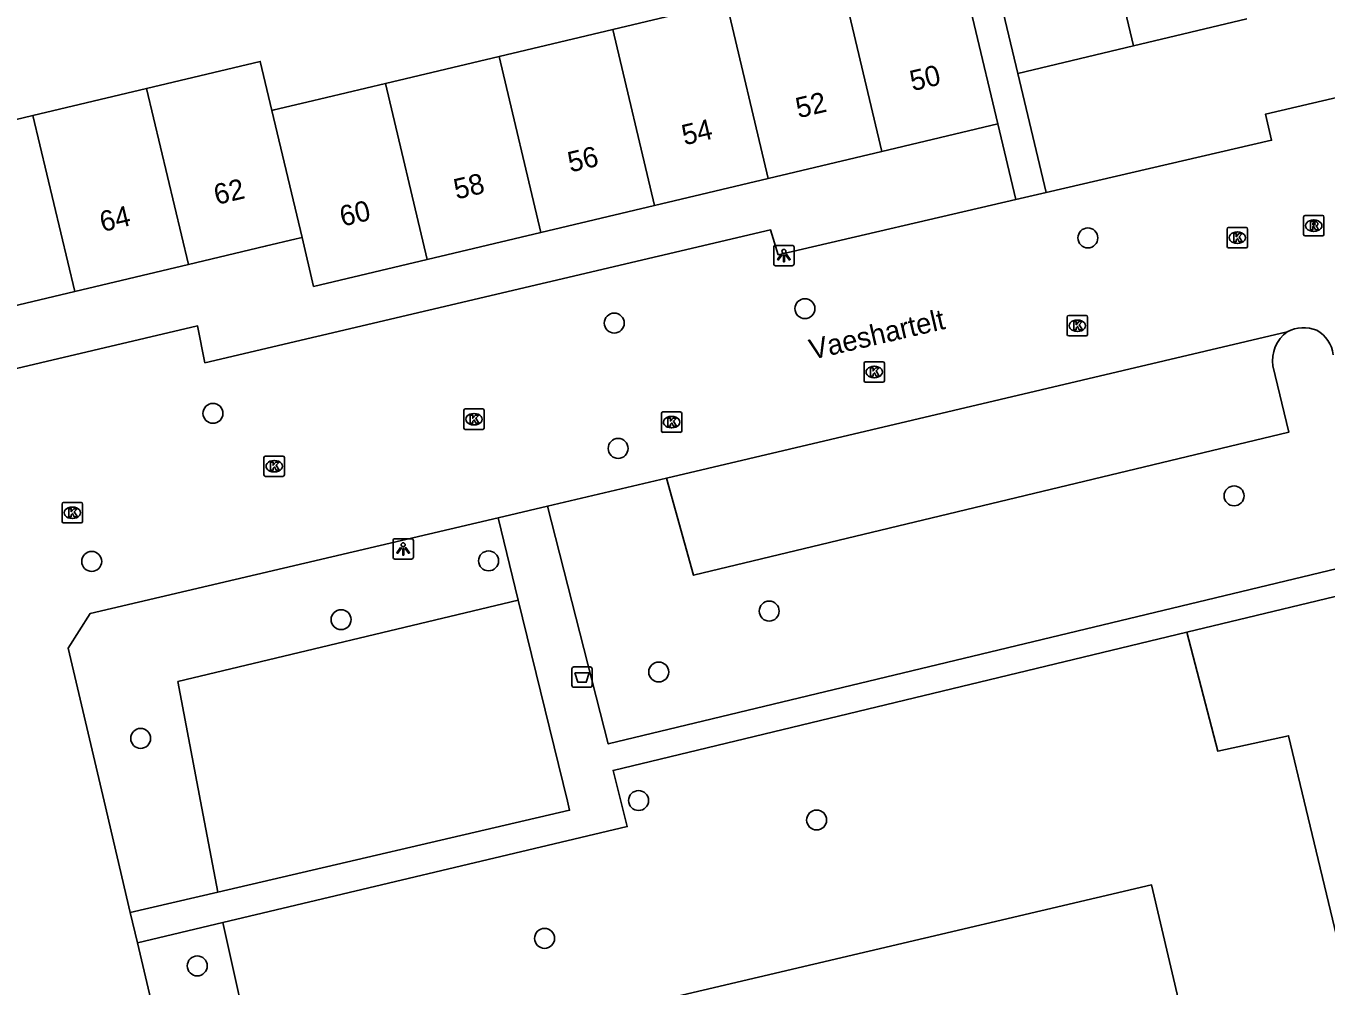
# Model space of a CAD drawing. Extents: x 158038 to 159242, y 380133 to 381214.
# Drawn here: x 158860.4 to 158924.1, y 380990.9 to 381038 of the extents above; entities that cross this region are included whole.
import ezdxf

# ---------------------------------------------------------------- set-up
doc = ezdxf.new("R2010")
doc.units = 0
for name, color, linetype in [('IMGEO_Afvalbak', 7, 'Continuous'), ('IMGEO_Boom', 7, 'Continuous'), ('IMGEO_Groenvoorziening', 7, 'Continuous'), ('IMGEO_Kolk', 7, 'Continuous'), ('IMGEO_Lichtpunt', 7, 'Continuous'), ('IMGEO_Openbare_ruimte_label', 7, 'Continuous'), ('IMGEO_Pand', 7, 'Continuous'), ('IMGEO_Pand_nummerreeks', 7, 'Continuous'), ('IMGEO_Parkeervlak_open', 7, 'Continuous'), ('IMGEO_Rijbaan_lokaal_open', 7, 'Continuous'), ('IMGEO_Rioolput', 7, 'Continuous'), ('IMGEO_Voetpad_open', 7, 'Continuous')]:
    doc.layers.add(name, color=color, linetype=linetype)

msp = doc.modelspace()

# ---------------------------------------------------------------- linework, layer by layer
at = {"layer": 'IMGEO_Afvalbak'}
for p, q in [((158887.149, 381005.691), (158887.149, 381006.491)), ((158887.149, 381006.491), (158887.149, 381005.691)), ((158887.249, 381006.591), (158888.039, 381006.591)), ((158888.039, 381006.591), (158887.249, 381006.591)), ((158888.139, 381006.491), (158888.139, 381005.691)), ((158888.139, 381005.691), (158888.139, 381006.491)), ((158888.039, 381005.591), (158887.249, 381005.591)), ((158887.249, 381005.591), (158888.039, 381005.591))]:
    msp.add_line(p, q, dxfattribs=at)
msp.add_lwpolyline([(158887.292, 381006.305), (158887.996, 381006.305), (158887.847, 381005.835), (158887.441, 381005.835), (158887.292, 381006.305)], dxfattribs=at)
for centre, start, end in [((158887.249, 381006.491), 90, 180), ((158887.249, 381006.491), 90, 180), ((158888.039, 381006.491), 0, 90), ((158888.039, 381006.491), 360, 90), ((158887.249, 381005.691), 180, 270), ((158887.249, 381005.691), 180, 270), ((158888.039, 381005.691), 270, 0), ((158888.039, 381005.691), 270, 0)]:
    msp.add_arc(centre, 0.1, start, end, dxfattribs=at)
at = {"layer": 'IMGEO_Boom'}
for centre in [(158912.437, 381027.622), (158898.568, 381024.155), (158889.224, 381023.447), (158869.556, 381019.021), (158889.413, 381017.302), (158919.602, 381014.975), (158863.612, 381011.761), (158883.063, 381011.789), (158875.835, 381008.907), (158896.818, 381009.327), (158891.404, 381006.34), (158866.011, 381003.084), (158890.415, 381000.039), (158899.142, 380999.083), (158885.808, 380993.28), (158868.785, 380991.931)]:
    msp.add_circle(centre, 0.489, dxfattribs=at)
at = {"layer": 'IMGEO_Groenvoorziening'}
for points in [[(158884.519, 381009.86), (158867.839, 381005.867), (158868.952, 381000), (158869.796, 380995.547)], [(158935.569, 380981.277), (158927.897, 380979.794), (158923.044, 381000), (158922.271, 381003.218), (158918.798, 381002.464), (158917.29, 381008.29)], [(158882.449, 380988.123), (158886.107, 380972.546), (158919.216, 380980.321), (158915.558, 380995.898), (158882.449, 380988.123)], [(158870.04, 380994.059), (158871.593, 380987.056), (158876.552, 380987.999), (158882.521, 380963.251), (158936.814, 380976.013)]]:
    msp.add_lwpolyline(points, dxfattribs=at)
at = {"layer": 'IMGEO_Kolk'}
for p, q in [((158919.261, 381027.207), (158919.261, 381028.059)), ((158919.336, 381028.133), (158920.188, 381028.133)), ((158919.749, 381027.913), (158919.774, 381027.913)), ((158920.262, 381028.059), (158920.262, 381027.207)), ((158919.772, 381027.353), (158919.747, 381027.353)), ((158920.188, 381027.133), (158919.336, 381027.133)), ((158911.42, 381022.891), (158911.42, 381023.743)), ((158911.495, 381023.817), (158912.347, 381023.817)), ((158911.908, 381023.597), (158911.933, 381023.597)), ((158912.421, 381023.743), (158912.421, 381022.891)), ((158912.347, 381022.817), (158911.495, 381022.817)), ((158911.931, 381023.037), (158911.906, 381023.037)), ((158901.539, 381021.549), (158902.391, 381021.549)), ((158901.464, 381020.623), (158901.464, 381021.475)), ((158901.952, 381021.329), (158901.977, 381021.329)), ((158902.465, 381021.475), (158902.465, 381020.623)), ((158902.391, 381020.549), (158901.539, 381020.549)), ((158901.975, 381020.769), (158901.95, 381020.769)), ((158881.847, 381018.309), (158881.847, 381019.161)), ((158881.922, 381019.235), (158882.774, 381019.235)), ((158882.335, 381019.015), (158882.36, 381019.015)), ((158882.848, 381019.161), (158882.848, 381018.309)), ((158891.532, 381018.165), (158891.532, 381019.017)), ((158891.607, 381019.091), (158892.459, 381019.091)), ((158892.533, 381019.017), (158892.533, 381018.165)), ((158882.358, 381018.455), (158882.333, 381018.455)), ((158892.02, 381018.871), (158892.045, 381018.871)), ((158882.774, 381018.235), (158881.922, 381018.235)), ((158892.459, 381018.091), (158891.607, 381018.091)), ((158892.043, 381018.311), (158892.018, 381018.311)), ((158872.056, 381016.003), (158872.056, 381016.855)), ((158872.131, 381016.929), (158872.983, 381016.929)), ((158872.544, 381016.709), (158872.569, 381016.709)), ((158873.057, 381016.855), (158873.057, 381016.003)), ((158872.983, 381015.929), (158872.131, 381015.929)), ((158872.567, 381016.149), (158872.542, 381016.149)), ((158862.163, 381013.722), (158862.163, 381014.574)), ((158862.238, 381014.648), (158863.09, 381014.648)), ((158863.164, 381014.574), (158863.164, 381013.722)), ((158862.674, 381013.868), (158862.649, 381013.868)), ((158862.651, 381014.428), (158862.676, 381014.428)), ((158863.09, 381013.648), (158862.238, 381013.648))]:
    msp.add_line(p, q, dxfattribs=at)
for points in [[(158919.261, 381027.207), (158919.261, 381028.059)], [(158919.336, 381028.133), (158920.188, 381028.133)], [(158920.262, 381028.059), (158920.262, 381027.207)], [(158919.582, 381027.833), (158919.705, 381027.833), (158919.705, 381027.682), (158919.835, 381027.833), (158919.999, 381027.833), (158919.853, 381027.682), (158920.006, 381027.433), (158919.854, 381027.433), (158919.769, 381027.597), (158919.705, 381027.53), (158919.705, 381027.433), (158919.582, 381027.433), (158919.582, 381027.833)], [(158920.188, 381027.133), (158919.336, 381027.133)], [(158911.42, 381022.891), (158911.42, 381023.743)], [(158911.495, 381023.817), (158912.347, 381023.817)], [(158911.741, 381023.517), (158911.864, 381023.517), (158911.864, 381023.366), (158911.994, 381023.517), (158912.158, 381023.517), (158912.012, 381023.366), (158912.165, 381023.117), (158912.013, 381023.117), (158911.928, 381023.281), (158911.864, 381023.214), (158911.864, 381023.117), (158911.741, 381023.117), (158911.741, 381023.517)], [(158912.421, 381023.743), (158912.421, 381022.891)], [(158912.347, 381022.817), (158911.495, 381022.817)], [(158901.539, 381021.549), (158902.391, 381021.549)], [(158901.464, 381020.623), (158901.464, 381021.475)], [(158901.785, 381021.249), (158901.908, 381021.249), (158901.908, 381021.098), (158902.038, 381021.249), (158902.202, 381021.249), (158902.056, 381021.098), (158902.209, 381020.849), (158902.057, 381020.849), (158901.972, 381021.013), (158901.908, 381020.946), (158901.908, 381020.849), (158901.785, 381020.849), (158901.785, 381021.249)], [(158902.465, 381021.475), (158902.465, 381020.623)], [(158902.391, 381020.549), (158901.539, 381020.549)], [(158881.847, 381018.309), (158881.847, 381019.161)], [(158881.922, 381019.235), (158882.774, 381019.235)], [(158882.848, 381019.161), (158882.848, 381018.309)], [(158891.532, 381018.165), (158891.532, 381019.017)], [(158891.607, 381019.091), (158892.459, 381019.091)], [(158892.533, 381019.017), (158892.533, 381018.165)], [(158882.168, 381018.935), (158882.291, 381018.935), (158882.291, 381018.784), (158882.421, 381018.935), (158882.585, 381018.935), (158882.439, 381018.784), (158882.592, 381018.535), (158882.44, 381018.535), (158882.355, 381018.699), (158882.291, 381018.632), (158882.291, 381018.535), (158882.168, 381018.535), (158882.168, 381018.935)], [(158891.853, 381018.791), (158891.976, 381018.791), (158891.976, 381018.64), (158892.106, 381018.791), (158892.27, 381018.791), (158892.124, 381018.64), (158892.277, 381018.391), (158892.125, 381018.391), (158892.04, 381018.555), (158891.976, 381018.488), (158891.976, 381018.391), (158891.853, 381018.391), (158891.853, 381018.791)], [(158882.774, 381018.235), (158881.922, 381018.235)], [(158892.459, 381018.091), (158891.607, 381018.091)], [(158872.056, 381016.003), (158872.056, 381016.855)], [(158872.131, 381016.929), (158872.983, 381016.929)], [(158872.377, 381016.629), (158872.5, 381016.629), (158872.5, 381016.478), (158872.63, 381016.629), (158872.794, 381016.629), (158872.648, 381016.478), (158872.801, 381016.229), (158872.649, 381016.229), (158872.564, 381016.393), (158872.5, 381016.326), (158872.5, 381016.229), (158872.377, 381016.229), (158872.377, 381016.629)], [(158873.057, 381016.855), (158873.057, 381016.003)], [(158872.983, 381015.929), (158872.131, 381015.929)], [(158862.163, 381013.722), (158862.163, 381014.574)], [(158862.238, 381014.648), (158863.09, 381014.648)], [(158863.164, 381014.574), (158863.164, 381013.722)], [(158862.484, 381014.348), (158862.607, 381014.348), (158862.607, 381014.197), (158862.737, 381014.348), (158862.901, 381014.348), (158862.755, 381014.197), (158862.908, 381013.948), (158862.756, 381013.948), (158862.671, 381014.112), (158862.607, 381014.045), (158862.607, 381013.948), (158862.484, 381013.948), (158862.484, 381014.348)], [(158863.09, 381013.648), (158862.238, 381013.648)]]:
    msp.add_lwpolyline(points, dxfattribs=at)
for centre, start, end in [((158919.338, 381028.057), 91.55205, 178.44795), ((158919.338, 381028.057), 91.55205, 178.44795), ((158920.186, 381028.057), 1.55205, 88.44795), ((158920.186, 381028.057), 1.55205, 88.44795), ((158919.338, 381027.209), 181.55205, 268.44795), ((158919.338, 381027.209), 181.55205, 268.44795), ((158920.186, 381027.209), 271.55205, 358.44795), ((158920.186, 381027.209), 271.55205, 358.44795), ((158911.497, 381023.741), 91.55205, 178.44795), ((158911.497, 381023.741), 91.55205, 178.44795), ((158912.345, 381023.741), 1.55205, 88.44795), ((158912.345, 381023.741), 1.55205, 88.44795), ((158911.497, 381022.893), 181.55205, 268.44795), ((158911.497, 381022.893), 181.55205, 268.44795), ((158912.345, 381022.893), 271.55205, 358.44795), ((158912.345, 381022.893), 271.55205, 358.44795), ((158901.541, 381021.473), 91.55205, 178.44795), ((158901.541, 381021.473), 91.55205, 178.44795), ((158902.389, 381021.473), 1.55205, 88.44795), ((158902.389, 381021.473), 1.55205, 88.44795), ((158901.541, 381020.625), 181.55205, 268.44795), ((158901.541, 381020.625), 181.55205, 268.44795), ((158902.389, 381020.625), 271.55205, 358.44795), ((158902.389, 381020.625), 271.55205, 358.44795), ((158881.924, 381019.159), 91.55205, 178.44795), ((158881.924, 381019.159), 91.55205, 178.44795), ((158882.772, 381019.159), 1.55205, 88.44795), ((158882.772, 381019.159), 1.55205, 88.44795), ((158891.609, 381019.015), 91.55205, 178.44795), ((158891.609, 381019.015), 91.55205, 178.44795), ((158892.457, 381019.015), 1.55205, 88.44795), ((158892.457, 381019.015), 1.55205, 88.44795), ((158881.924, 381018.311), 181.55205, 268.44795), ((158881.924, 381018.311), 181.55205, 268.44795), ((158882.772, 381018.311), 271.55205, 358.44795), ((158882.772, 381018.311), 271.55205, 358.44795), ((158891.609, 381018.167), 181.55205, 268.44795), ((158891.609, 381018.167), 181.55205, 268.44795), ((158892.457, 381018.167), 271.55205, 358.44795), ((158892.457, 381018.167), 271.55205, 358.44795), ((158872.133, 381016.853), 91.55205, 178.44795), ((158872.133, 381016.853), 91.55205, 178.44795), ((158872.981, 381016.853), 1.55205, 88.44795), ((158872.981, 381016.853), 1.55205, 88.44795), ((158872.133, 381016.005), 181.55205, 268.44795), ((158872.133, 381016.005), 181.55205, 268.44795), ((158872.981, 381016.005), 271.55205, 358.44795), ((158872.981, 381016.005), 271.55205, 358.44795), ((158862.24, 381014.572), 91.55205, 178.44795), ((158862.24, 381014.572), 91.55205, 178.44795), ((158863.088, 381014.572), 1.55205, 88.44795), ((158863.088, 381014.572), 1.55205, 88.44795), ((158862.24, 381013.724), 181.55205, 268.44795), ((158862.24, 381013.724), 181.55205, 268.44795), ((158863.088, 381013.724), 271.55205, 358.44795), ((158863.088, 381013.724), 271.55205, 358.44795)]:
    msp.add_arc(centre, 0.0765, start, end, dxfattribs=at)
for centre, major_axis, ratio, start_param, end_param in [((158919.748, 381027.633), (-0.387, 0.002), 0.722429, 4.712389, 7.853982), ((158919.773, 381027.633), (-0.39, 0.002), 0.717154, 1.570796, 4.712389), ((158911.907, 381023.317), (-0.387, 0.002), 0.722429, 4.712389, 7.853982), ((158911.932, 381023.317), (-0.39, 0.002), 0.717154, 1.570796, 4.712389), ((158901.951, 381021.049), (-0.387, 0.002), 0.722429, 4.712389, 7.853982), ((158901.976, 381021.049), (-0.39, 0.002), 0.717154, 1.570796, 4.712389), ((158882.334, 381018.735), (-0.387, 0.002), 0.722429, 4.712389, 7.853982), ((158882.359, 381018.735), (-0.39, 0.002), 0.717154, 1.570796, 4.712389), ((158892.019, 381018.591), (-0.387, 0.002), 0.722429, 4.712389, 7.853982), ((158892.044, 381018.591), (-0.39, 0.002), 0.717154, 1.570796, 4.712389), ((158872.543, 381016.429), (-0.387, 0.002), 0.722429, 4.712389, 7.853982), ((158872.568, 381016.429), (-0.39, 0.002), 0.717154, 1.570796, 4.712389), ((158862.65, 381014.148), (-0.387, 0.002), 0.722429, 4.712389, 7.853982), ((158862.675, 381014.148), (-0.39, 0.002), 0.717154, 1.570796, 4.712389)]:
    msp.add_ellipse(centre, major_axis=major_axis, ratio=ratio, start_param=start_param, end_param=end_param, dxfattribs=at)
at = {"layer": 'IMGEO_Lichtpunt'}
for p, q in [((158897.94, 381027.257), (158897.132, 381027.257)), ((158897.94, 381027.257), (158897.132, 381027.257)), ((158897.038, 381027.162), (158897.038, 381026.355)), ((158897.038, 381027.162), (158897.038, 381026.355)), ((158898.034, 381026.355), (158898.034, 381027.162)), ((158898.034, 381026.355), (158898.034, 381027.162)), ((158897.132, 381026.261), (158897.94, 381026.261)), ((158897.132, 381026.261), (158897.94, 381026.261)), ((158878.38, 381012.779), (158878.38, 381011.972)), ((158878.38, 381012.779), (158878.38, 381011.972)), ((158879.282, 381012.874), (158878.474, 381012.874)), ((158879.282, 381012.874), (158878.474, 381012.874)), ((158879.376, 381011.972), (158879.376, 381012.779)), ((158879.376, 381011.972), (158879.376, 381012.779)), ((158878.474, 381011.878), (158879.282, 381011.878)), ((158878.474, 381011.878), (158879.282, 381011.878))]:
    msp.add_line(p, q, dxfattribs=at)
for points in [[(158897.412, 381026.826), (158897.451, 381026.798), (158897.263, 381026.536), (158897.225, 381026.563), (158897.412, 381026.826)], [(158897.514, 381026.778), (158897.561, 381026.778), (158897.561, 381026.456), (158897.514, 381026.456), (158897.514, 381026.778)], [(158897.624, 381026.798), (158897.662, 381026.825), (158897.849, 381026.563), (158897.81, 381026.535), (158897.624, 381026.798)], [(158878.754, 381012.443), (158878.793, 381012.415), (158878.605, 381012.153), (158878.567, 381012.18), (158878.754, 381012.443)], [(158878.856, 381012.395), (158878.903, 381012.395), (158878.903, 381012.073), (158878.856, 381012.073), (158878.856, 381012.395)], [(158878.966, 381012.415), (158879.004, 381012.442), (158879.191, 381012.18), (158879.152, 381012.152), (158878.966, 381012.415)]]:
    msp.add_lwpolyline(points, dxfattribs=at)
for centre in [(158897.537, 381026.96), (158878.879, 381012.577)]:
    msp.add_circle(centre, 0.0994, dxfattribs=at)
for centre, start, end in [((158897.132, 381027.162), 90, 180), ((158897.132, 381027.162), 90, 180), ((158897.94, 381027.162), 0, 90), ((158897.94, 381027.162), 0, 90), ((158897.132, 381026.355), 180, 270), ((158897.132, 381026.355), 180, 270), ((158897.94, 381026.355), 270, 0), ((158897.94, 381026.355), 270, 360), ((158878.474, 381012.779), 90, 180), ((158878.474, 381012.779), 90, 180), ((158879.282, 381012.779), 0, 90), ((158879.282, 381012.779), 0, 90), ((158878.474, 381011.972), 180, 270), ((158878.474, 381011.972), 180, 270), ((158879.282, 381011.972), 270, 0), ((158879.282, 381011.972), 270, 360)]:
    msp.add_arc(centre, 0.0946, start, end, dxfattribs=at)
at = {"layer": 'IMGEO_Pand'}
for points in [[(158914.677, 381037.035), (158912.581, 381045.851)], [(158906.911, 381044.503), (158907.85, 381040.552), (158909.006, 381035.687)], [(158908.022, 381033.217), (158906.866, 381038.082), (158905.972, 381041.842)], [(158900.288, 381040.491), (158902.336, 381031.865)], [(158894.718, 381039.167), (158889.15, 381037.843)], [(158894.718, 381039.167), (158896.767, 381030.542)], [(158920.233, 381038.356), (158914.677, 381037.035)], [(158889.15, 381037.843), (158883.581, 381036.519)], [(158891.198, 381029.218), (158889.15, 381037.843)], [(158860.735, 381033.629), (158857.791, 381032.929), (158856.863, 381036.839), (158854.238, 381036.215), (158855.166, 381032.305)], [(158914.677, 381037.035), (158909.006, 381035.687)], [(158872.443, 381033.872), (158871.872, 381036.276), (158866.303, 381034.953)], [(158883.581, 381036.519), (158878.012, 381035.195)], [(158885.629, 381027.894), (158883.581, 381036.519)], [(158866.303, 381034.953), (158860.735, 381033.629)], [(158866.303, 381034.953), (158868.353, 381026.318)], [(158878.012, 381035.195), (158874.157, 381034.279), (158872.563, 381033.9), (158872.443, 381033.872)], [(158880.06, 381026.57), (158878.012, 381035.195)], [(158862.785, 381024.995), (158860.735, 381033.629)], [(158873.922, 381027.642), (158872.443, 381033.872)], [(158902.336, 381031.865), (158908.022, 381033.217)], [(158896.767, 381030.542), (158902.336, 381031.865)], [(158891.198, 381029.218), (158896.767, 381030.542)], [(158885.629, 381027.894), (158891.198, 381029.218)], [(158880.06, 381026.57), (158885.629, 381027.894)], [(158868.353, 381026.318), (158872.118, 381027.213), (158873.635, 381027.574), (158873.922, 381027.642)], [(158873.922, 381027.642), (158874.491, 381025.246), (158880.06, 381026.57)], [(158862.785, 381024.995), (158868.353, 381026.318)], [(158857.216, 381023.671), (158862.785, 381024.995)]]:
    msp.add_lwpolyline(points, dxfattribs=at)
at = {"layer": 'IMGEO_Parkeervlak_open'}
msp.add_lwpolyline([(158891.78, 381015.839), (158893.107, 381011.081), (158922.293, 381018.099), (158921.505, 381021.344)], dxfattribs=at)
msp.add_arc((158923.236, 381021.605), 1.75, 126.03944, 188.56557, dxfattribs=at)
at = {"layer": 'IMGEO_Rijbaan_lokaal_open'}
for points in [[(158910.394, 381029.848), (158921.442, 381032.413), (158921.141, 381033.685), (158971.617, 381045.527), (158971.2, 381047.419), (158988.76, 381051.424)], [(158910.394, 381029.848), (158908.905, 381029.502)], [(158908.905, 381029.502), (158897.265, 381026.799), (158896.884, 381028.012), (158869.161, 381021.503), (158868.803, 381023.305), (158850.555, 381019.022)], [(158922.206, 381023.02), (158891.78, 381015.839)], [(158891.78, 381015.839), (158885.944, 381014.468)], [(158865.504, 380994.546), (158864.222, 381000), (158862.455, 381007.512), (158863.536, 381009.204), (158883.531, 381013.901)], [(158885.944, 381014.468), (158883.531, 381013.901)], [(158865.504, 380994.546), (158865.853, 380993.065)], [(158865.853, 380993.065), (158868.909, 380980.067)]]:
    msp.add_lwpolyline(points, dxfattribs=at)
for centre, radius, start, end in [((158923.009, 381021.518), 1.703, 67.62781, 118.13245), ((158922.876, 381021.7), 1.597, 7.00982, 60.72276)]:
    msp.add_arc(centre, radius, start, end, dxfattribs=at)
at = {"layer": 'IMGEO_Rioolput'}
for p, q in [((158923.007, 381027.796), (158923.007, 381028.648)), ((158923.082, 381028.722), (158923.934, 381028.722)), ((158924.008, 381028.648), (158924.008, 381027.796)), ((158923.518, 381027.942), (158923.493, 381027.942)), ((158923.495, 381028.502), (158923.52, 381028.502)), ((158923.934, 381027.722), (158923.082, 381027.722))]:
    msp.add_line(p, q, dxfattribs=at)
for points in [[(158923.007, 381027.796), (158923.007, 381028.648)], [(158923.082, 381028.722), (158923.934, 381028.722)], [(158924.008, 381028.648), (158924.008, 381027.796)], [(158923.596, 381028.42), (158923.344, 381028.422), (158923.344, 381028.022)], [(158923.344, 381028.022), (158923.468, 381028.022), (158923.468, 381028.184), (158923.479, 381028.184)], [(158923.522, 381028.341), (158923.468, 381028.341), (158923.468, 381028.26)], [(158923.468, 381028.26), (158923.52, 381028.26)], [(158923.526, 381028.155), (158923.597, 381028.022), (158923.737, 381028.022), (158923.672, 381028.148)], [(158923.934, 381027.722), (158923.082, 381027.722)]]:
    msp.add_lwpolyline(points, dxfattribs=at)
for centre, radius, start, end in [((158923.084, 381028.646), 0.0765, 91.55205, 178.44795), ((158923.084, 381028.646), 0.0765, 91.55205, 178.44795), ((158923.932, 381028.646), 0.0765, 1.55205, 88.44795), ((158923.932, 381028.646), 0.0765, 1.55205, 88.44795), ((158923.478, 381028.131), 0.0533, 26.02933, 88.69889), ((158923.504, 381028.449), 0.19, 274.7715, 282.96867), ((158923.528, 381028.245), 0.0964, 77.00612, 93.18647), ((158923.542, 381028.302), 0.0378, 276.66336, 79.67722), ((158923.595, 381028.31), 0.109, 350.36119, 89.41601), ((158923.593, 381028.31), 0.112, 277.58423, 350.98172), ((158923.577, 381028.095), 0.108, 29.51342, 73.79051), ((158923.084, 381027.798), 0.0765, 181.55205, 268.44795), ((158923.084, 381027.798), 0.0765, 181.55205, 268.44795), ((158923.932, 381027.798), 0.0765, 271.55205, 358.44795), ((158923.932, 381027.798), 0.0765, 271.55205, 358.44795)]:
    msp.add_arc(centre, radius, start, end, dxfattribs=at)
for centre, major_axis, ratio, start_param, end_param in [((158923.494, 381028.222), (-0.387, 0.002), 0.722429, 4.712389, 7.853982), ((158923.519, 381028.222), (-0.39, 0.002), 0.717154, 1.570796, 4.712389)]:
    msp.add_ellipse(centre, major_axis=major_axis, ratio=ratio, start_param=start_param, end_param=end_param, dxfattribs=at)
at = {"layer": 'IMGEO_Voetpad_open'}
for points in [[(158909.006, 381035.687), (158910.394, 381029.848)], [(158908.022, 381033.217), (158908.905, 381029.502)], [(158883.531, 381013.901), (158884.519, 381009.86)], [(158926.773, 381011.916), (158888.932, 381002.811), (158885.944, 381014.468)], [(158917.29, 381008.29), (158927.068, 381010.645)], [(158884.519, 381009.86), (158886.929, 381000), (158887.035, 380999.566), (158869.796, 380995.547)], [(158870.04, 380994.059), (158889.858, 380998.765), (158889.547, 381000), (158889.164, 381001.517), (158917.29, 381008.29)], [(158869.796, 380995.547), (158865.504, 380994.546)], [(158865.853, 380993.065), (158870.04, 380994.059)]]:
    msp.add_lwpolyline(points, dxfattribs=at)

# ---------------------------------------------------------------- texts
at = {"layer": 'IMGEO_Openbare_ruimte_label'}
msp.add_text('Vaeshartelt', height=1, rotation=13.06334, dxfattribs=at).set_placement((158898.912, 381021.645))
at = {"layer": 'IMGEO_Pand_nummerreeks'}
for s, rotation, p in [('50', 13.36893, (158903.844, 381034.814)), ('52', 13.36893, (158898.25, 381033.485)), ('54', 13.36893, (158892.664, 381032.157)), ('56', 13.36893, (158887.076, 381030.829)), ('62', 13.37283, (158869.734, 381029.237)), ('58', 13.36893, (158881.49, 381029.502)), ('64', 13.37135, (158864.139, 381027.907)), ('60', 13.36711, (158875.902, 381028.173))]:
    msp.add_text(s, height=1, rotation=rotation, dxfattribs=at).set_placement(p)

doc.saveas('drawing.dxf')
